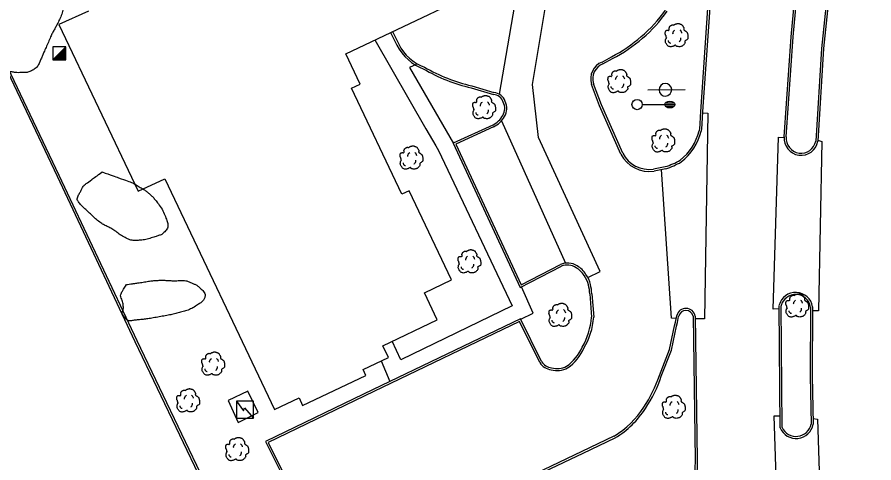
# Model space of a CAD drawing. Extents: x 2145380 to 2156929, y 139568 to 149130.
# Drawn here: x 2151691.3 to 2151940.9, y 143418.3 to 143548.2 of the extents above; entities that cross this region are included whole.
import ezdxf

# ---------------------------------------------------------------- set-up
doc = ezdxf.new("R2010")
doc.units = 0
for name, color, linetype in [('TOPO_Asphalt', 7, 'Continuous'), ('TOPO_Building', 7, 'Continuous'), ('TOPO_Curb Back', 7, 'Continuous'), ('TOPO_Light Pole', 7, 'Continuous'), ('TOPO_Misc', 7, 'Continuous'), ('TOPO_Sidewalk', 7, 'Continuous'), ('TOPO_Sign', 7, 'Continuous'), ('TOPO_Tree', 7, 'Continuous'), ('TOPO_Tree Line', 7, 'Continuous')]:
    doc.layers.add(name, color=color, linetype=linetype)

# ---------------------------------------------------------------- blocks, each defined once
blk = doc.blocks.new('LP')
at = {"layer": 'TOPO_Light Pole'}
blk.add_line((3.81, 0), (20.32, 0), dxfattribs=at)
for points in [[(20.32, 0), (27.94, 0)], [(20.32, 0), (23.5, 0)], [(20.83, 1.27), (27.43, 1.27)], [(20.83, 1.27), (23.5, 1.27)], [(23.71, 1.27), (27.43, 1.27)], [(23.71, 0), (27.94, 0)], [(20.83, -1.27), (27.43, -1.27)], [(20.83, -1.27), (23.5, -1.27)], [(23.71, -1.27), (27.43, -1.27)]]:
    blk.add_lwpolyline(points, dxfattribs=at)
blk.add_circle((0, 0), 3.81, dxfattribs=at)
blk.add_ellipse((24.13, 0), major_axis=(3.81, 0), ratio=0.666667, dxfattribs=at)
blk = doc.blocks.new('TREE')
at = {"layer": 'TOPO_Tree'}
for points in [[(-14.1, -0.4), (-14.2, 0.5), (-14.4, 1.4), (-14.6, 2.3), (-14.8, 3.2), (-15.5, 4), (-15.7, 4.9), (-15.8, 5.6), (-15.7, 6.3), (-15.7, 7), (-15.6, 7.9), (-15.7, 8.8), (-15.1, 9.7), (-14.6, 10.4), (-13.8, 10.5), (-13, 10.7), (-12.2, 11), (-11.1, 10), (-10.4, 10.7), (-9.4, 11.7), (-10.3, 13.3), (-9.8, 14.4), (-9.6, 15.1), (-9.3, 15.9), (-8.8, 16.5), (-8.2, 17.3), (-7.5, 17.7), (-6.7, 18.1), (-6.1, 18.4), (-5.6, 18.6), (-5.1, 18.7), (-4.5, 18.7), (-4, 18.5), (-3.5, 18.1)], [(-3.5, 17.6), (-3.1, 18.3), (-2.6, 18.8), (-1.9, 19.2), (-1, 19.7), (-0.2, 20), (0.7, 20.2), (1.6, 20.5), (2.5, 20.8), (3.4, 20.8), (4.1, 20.7), (4.8, 20.5), (5.5, 20.2), (6.4, 19.9), (7.3, 19.7), (8.2, 19.2), (9.4, 18.4), (10, 17.2), (10.8, 16), (11.2, 15.3), (11.6, 14.6), (11.9, 13.9), (12.2, 13.1), (11.4, 12), (11.9, 11.2), (12, 11), (12.2, 10.9), (12.4, 10.7), (12.9, 10.4), (13.5, 10), (14, 9.7), (14.7, 9.2), (15.4, 8.7), (16.1, 8.1), (16.7, 7.5), (16.9, 6.7), (17.1, 6), (17.6, 4.4), (17.7, 2.8), (17.7, 1.2), (17.7, -0.2), (17.8, -2.2), (16.6, -3), (15.5, -3.8), (14.3, -4.6), (13.2, -5.3)], [(13.2, -5.3), (13.3, -5.8), (13.4, -6.3), (13.4, -6.7), (13.8, -8.5), (12.2, -10), (10.8, -11.5), (10, -12.3), (9.1, -12.8), (8.2, -13.1), (6, -13.8), (3.3, -13.6), (1.3, -13.1), (0.5, -12.9), (-0.1, -11.4), (-0.8, -11.5), (-2, -11.6), (-3.3, -12.8), (-4.5, -13.1), (-6.1, -13.5), (-7.8, -14), (-9.3, -13.6), (-11.4, -13.1), (-12.8, -11.4), (-14.1, -9.4), (-15.3, -7.3), (-15.6, -5.1), (-15.1, -3), (-14.9, -1.9), (-13.9, -0.8), (-13.5, 0.1)], [(-4.2, 5.1), (-4.5, 6.1), (-4.3, 7.2), (-3.8, 8.2), (-3.3, 9.3), (-2.7, 10.3), (-1.6, 11)], [(5.9, 11.2), (6.5, 10.7), (7, 10.2), (7.4, 9.5), (7.9, 8.6), (8.3, 7.6), (8.5, 6.6)], [(-11.4, -4.5), (-11.5, -5.4), (-11, -6.3), (-10.1, -7.2), (-9.3, -8), (-8.5, -8.3), (-7.7, -8.1)], [(4.8, -6.3), (5.7, -5.7), (6.3, -4.9), (6.8, -3.9), (7.4, -2.8), (7.6, -1.7), (7.5, -0.6)]]:
    blk.add_open_spline(points, degree=3, dxfattribs=at)

msp = doc.modelspace()

# ---------------------------------------------------------------- linework, layer by layer
at = {"layer": 'TOPO_Asphalt'}
msp.add_line((2151832.4, 143518), (2151851.08, 143476.54), dxfattribs=at)
for points in [[(2151840.76, 143568.29), (2151838.13, 143563.09), (2151831.72, 143525.75)], [(2151857.54, 143472.38), (2151861.17, 143474.1), (2151843.18, 143513.11), (2151841.39, 143528.55), (2151846.14, 143556.65)], [(2151890.93, 143520.3), (2151892.52, 143520.22), (2151891.52, 143460.32), (2151888.83, 143460.28)], [(2151913.25, 143463.26), (2151911.56, 143463.13), (2151913.11, 143513.24), (2151914.76, 143513.15)], [(2151924.55, 143512.37), (2151925.7, 143512), (2151924.77, 143462.59), (2151923.04, 143462.6)], [(2151883.28, 143460.42), (2151881.92, 143460.52), (2151879.05, 143503.81)], [(2151914.71, 143381.55), (2151913.48, 143381.71), (2151911.85, 143432.06), (2151913.52, 143432.08)], [(2151923.18, 143431.25), (2151924.42, 143431.04), (2151926, 143382.46), (2151924.65, 143381.97)]]:
    msp.add_lwpolyline(points, dxfattribs=at)
at = {"layer": 'TOPO_Building'}
msp.add_lwpolyline([(2151712.12, 143549.95), (2151703.48, 143546.04), (2151726.58, 143497.46), (2151734.36, 143501.07), (2151766.29, 143433.89), (2151773.42, 143437.28), (2151774.47, 143435.06), (2151792.92, 143443.83), (2151792.1, 143445.56), (2151799.45, 143449.05), (2151797.82, 143452.47), (2151813.71, 143460.02), (2151809.95, 143467.92), (2151817.8, 143471.66), (2151805.46, 143497.61), (2151803.37, 143496.61), (2151788.71, 143527.46), (2151791.23, 143528.66), (2151787.01, 143537.54), (2151820.68, 143553.54)], dxfattribs=at)
at = {"layer": 'TOPO_Curb Back'}
for points in [[(2151914.77, 143513.33), (2151916.81, 143542.48), (2151920.1, 143577.84), (2151927.2, 143630.09), (2151936.21, 143680.08), (2151946.36, 143729.94), (2151958.05, 143787)], [(2151915.37, 143513.29), (2151917.41, 143542.43), (2151920.7, 143577.77), (2151927.8, 143630), (2151936.8, 143679.97), (2151946.95, 143729.82), (2151958.63, 143786.88)], [(2151967.23, 143784.37), (2151953.4, 143716.65), (2151937.43, 143633.77), (2151931.97, 143596.9), (2151928.59, 143567.91), (2151925.61, 143539.07), (2151923.93, 143512.09)], [(2151967.82, 143784.25), (2151953.99, 143716.53), (2151938.02, 143633.67), (2151932.57, 143596.82), (2151929.18, 143567.84), (2151926.21, 143539.02), (2151924.53, 143512.02)], [(2151927.96, 143765.69), (2151921.58, 143732.9), (2151912.6, 143687.25), (2151901.44, 143626.39), (2151898.36, 143604.14), (2151895.32, 143580.5), (2151892.85, 143556.61), (2151890.46, 143522.07), (2151890.24, 143519.12), (2151890.18, 143517.01), (2151890.09, 143515.78), (2151889.99, 143515.11)], [(2151928.55, 143765.58), (2151922.17, 143732.79), (2151913.19, 143687.14), (2151902.03, 143626.3), (2151898.96, 143604.06), (2151895.92, 143580.43), (2151893.45, 143556.56), (2151891.06, 143522.03), (2151890.84, 143519.09), (2151890.78, 143516.98), (2151890.69, 143515.71), (2151890.58, 143514.99)], [(2151756.36, 143359.88), (2151768.66, 143365.34), (2151745.74, 143413.11), (2151726.27, 143453.85), (2151703.57, 143502.07), (2151678.21, 143555.32), (2151660.4, 143592.57), (2151640.54, 143584.28)], [(2151756.1, 143360.42), (2151767.86, 143365.64), (2151745.2, 143412.85), (2151725.72, 143453.59), (2151703.02, 143501.81), (2151677.67, 143555.06), (2151660.1, 143591.79), (2151640.71, 143583.71)], [(2151800.07, 143543.74), (2151801.93, 143540.02)], [(2151800.61, 143544), (2151802.46, 143540.29)], [(2151861.71, 143535.12), (2151864.44, 143536.67)], [(2151861.96, 143534.57), (2151864.72, 143536.14)], [(2151823.74, 143528.19), (2151830.15, 143526.25)], [(2151867.2, 143508.3), (2151860.94, 143522.38), (2151858.66, 143528.62)], [(2151867.74, 143508.56), (2151861.49, 143522.61), (2151859.23, 143528.81)], [(2151823.58, 143527.61), (2151830.04, 143525.66)], [(2151829.84, 143516.76), (2151818.33, 143511.52), (2151837.82, 143469.43), (2151849.84, 143475.6)], [(2151830.1, 143516.22), (2151819.13, 143511.23), (2151838.1, 143470.25), (2151849.58, 143476.14)], [(2151880.08, 143504.63), (2151876.73, 143503.95)], [(2151880.23, 143504.05), (2151876.84, 143503.36)], [(2151858.11, 143467.56), (2151858.65, 143460.76)], [(2151858.71, 143467.6), (2151859.26, 143460.76)], [(2151913.55, 143428.52), (2151913.25, 143464.19)], [(2151914.15, 143428.65), (2151913.85, 143464.19)], [(2151922.45, 143463.75), (2151922.35, 143443.74), (2151922.61, 143429.64)], [(2151923.05, 143463.8), (2151922.95, 143443.74), (2151923.21, 143429.58)], [(2151878.39, 143443.76), (2151881.32, 143451.34), (2151882.84, 143458.3), (2151883.06, 143459.37), (2151883.44, 143461.17), (2151883.49, 143461.29)], [(2151878.96, 143443.56), (2151881.89, 143451.17), (2151883.43, 143458.18), (2151883.65, 143459.25), (2151884.01, 143460.99), (2151884.06, 143461.1)], [(2151888.22, 143461.06), (2151888.79, 143419.36), (2151888.67, 143413.49)], [(2151888.82, 143461.12), (2151889.39, 143419.36), (2151889.27, 143413.45)], [(2151844.04, 143447.84), (2151837.92, 143460.34), (2151794.99, 143439.72), (2151763.64, 143424.56), (2151769.37, 143413.08)], [(2151843.53, 143447.54), (2151837.65, 143459.55), (2151795.25, 143439.18), (2151764.45, 143424.29), (2151769.9, 143413.35)], [(2151778.18, 143384.5), (2151801.72, 143396.09), (2151826.54, 143407.72), (2151830.09, 143409.34), (2151833.42, 143410.99), (2151855.9, 143421.74), (2151865.26, 143426.18)], [(2151778.45, 143383.96), (2151801.98, 143395.55), (2151826.79, 143407.18), (2151830.35, 143408.8), (2151833.69, 143410.45), (2151856.16, 143421.19), (2151865.55, 143425.65)]]:
    msp.add_lwpolyline(points, dxfattribs=at)
for centre, radius, start, end in [((2151844.53, 143575.66), 43.78, 297.0497, 324.519), ((2151844.53, 143575.66), 44.38, 297.0671, 324.5267), ((2151814.71, 143546.54), 14.35, 207.0403, 249.7071), ((2151814.71, 143546.54), 13.75, 207.0508, 249.924), ((2151834.51, 143575.51), 49.13, 239.7184, 257.1503), ((2151834.51, 143575.5), 48.53, 239.6546, 257.1751), ((2151863.63, 143530.25), 5.23, 111.5704, 198.2303), ((2151863.63, 143530.25), 4.63, 111.0642, 198.1167), ((2151829.78, 143522.37), 3.3, 18.3652, 85.5279), ((2151829.78, 143522.37), 3.9, 19.104, 84.5397), ((2151829.53, 143521.61), 3.83, 327.7368, 27.9309), ((2151829.53, 143521.61), 4.43, 327.9524, 27.2865), ((2151826.74, 143522.93), 6.91, 296.7287, 330.8902), ((2151826.74, 143522.93), 7.51, 296.6379, 330.7634), ((2151874.38, 143519.09), 16.12, 308.6613, 345.7038), ((2151874.38, 143519.09), 16.72, 308.4957, 345.8113), ((2151919.68, 143512.89), 4.93, 174.8101, 349.8163), ((2151919.68, 143512.89), 4.33, 174.7301, 349.3714), ((2151875.4, 143512.43), 9.18, 206.7014, 279.0168), ((2151875.4, 143512.43), 8.58, 206.7951, 278.929), ((2151873.78, 143525.39), 21.69, 286.8917, 299.4566), ((2151873.78, 143525.39), 22.3, 286.8203, 299.579), ((2151851.61, 143471.46), 5.11, 56.3349, 113.46), ((2151851.61, 143471.46), 4.51, 56.0503, 113.2191), ((2151850.96, 143469.52), 7.1, 31.5578, 60.6432), ((2151850.96, 143469.52), 6.5, 31.3845, 60.8395), ((2151850.17, 143468.38), 8.38, 13.2982, 35.3587), ((2151850.18, 143468.38), 7.78, 13.3065, 35.5115), ((2151843.62, 143466.9), 14.51, 2.5995, 13.0328), ((2151843.62, 143466.9), 15.1, 2.6386, 13.0406), ((2151918.1, 143462.97), 5.02, 9.4953, 164.9908), ((2151918.1, 143462.97), 4.42, 10.1393, 164.9907), ((2151886.13, 143460.63), 2.73, 10.1978, 166.1785), ((2151838.39, 143462.38), 20.33, 329.4202, 355.4382), ((2151838.39, 143462.38), 20.93, 329.5228, 355.5706), ((2151886.13, 143460.63), 2.13, 11.4487, 167.3349), ((2151844.02, 143457.17), 12.94, 304.4738, 336.6098), ((2151844.02, 143457.17), 13.54, 304.3583, 336.4485), ((2151847.6, 143450.38), 4.97, 214.9063, 261.7378), ((2151847.6, 143450.38), 4.37, 215.4925, 262.3229), ((2151848.65, 143451.32), 6.11, 253.2205, 299.4498), ((2151848.65, 143451.32), 5.51, 252.7527, 299.1871), ((2151842.53, 143455.71), 37.8, 325.9729, 341.57), ((2151842.54, 143455.71), 38.4, 325.9815, 341.5494), ((2151851.29, 143449.11), 26.86, 301.3478, 327.1767), ((2151851.29, 143449.11), 27.46, 301.2826, 327.1633), ((2151918.22, 143430.55), 5.09, 203.5055, 349.0003), ((2151918.22, 143430.55), 4.49, 205.0186, 348.216)]:
    msp.add_arc(centre, radius, start, end, dxfattribs=at)
at = {"layer": 'TOPO_Misc'}
for p, q in [((2151701.73, 143535.76), (2151705.46, 143539.51)), ((2151704.12, 143538.17), (2151705.46, 143538.17)), ((2151704.31, 143538.36), (2151705.46, 143538.36)), ((2151704.5, 143538.54), (2151705.46, 143538.54)), ((2151704.69, 143538.73), (2151705.46, 143538.73)), ((2151704.88, 143538.92), (2151705.46, 143538.92)), ((2151705.06, 143539.11), (2151705.46, 143539.11)), ((2151705.25, 143539.3), (2151705.46, 143539.3)), ((2151705.43, 143539.48), (2151705.46, 143539.48)), ((2151701.88, 143535.93), (2151705.47, 143535.93)), ((2151702.07, 143536.12), (2151705.47, 143536.12)), ((2151702.26, 143536.3), (2151705.47, 143536.3)), ((2151702.45, 143536.49), (2151705.47, 143536.49)), ((2151702.63, 143536.67), (2151705.47, 143536.67)), ((2151702.82, 143536.86), (2151705.47, 143536.86)), ((2151703.01, 143537.06), (2151705.47, 143537.06)), ((2151703.19, 143537.24), (2151705.46, 143537.24)), ((2151703.38, 143537.43), (2151705.46, 143537.43)), ((2151703.57, 143537.61), (2151705.46, 143537.61)), ((2151703.75, 143537.79), (2151705.46, 143537.79)), ((2151703.94, 143537.98), (2151705.46, 143537.98))]:
    msp.add_line(p, q, dxfattribs=at)
for points in [[(2151705.47, 143535.77), (2151705.46, 143539.51), (2151701.72, 143539.51), (2151701.73, 143535.76), (2151705.47, 143535.77)], [(2151760.18, 143431.37), (2151760.17, 143436.36), (2151755.18, 143436.35), (2151755.19, 143431.36), (2151760.18, 143431.37)], [(2151755.18, 143436.35), (2151757.29, 143433.49), (2151757.51, 143434.42), (2151760.18, 143431.37)]]:
    msp.add_lwpolyline(points, dxfattribs=at)
at = {"layer": 'TOPO_Sidewalk'}
msp.add_line((2151797.36, 143448.06), (2151799.91, 143442.09), dxfattribs=at)
for points in [[(2151795.5, 143541.57), (2151810.4, 143515.63), (2151813.28, 143510.66), (2151814.08, 143509.35), (2151835.47, 143464.14), (2151803.06, 143448.38), (2151800.53, 143453.76)], [(2151807.59, 143534.43), (2151805.64, 143533.57), (2151818.39, 143511.4)], [(2151837.99, 143460.21), (2151841.65, 143461.99), (2151838.23, 143469.64)], [(2151755.66, 143430.15), (2151761.47, 143433.04), (2151758.53, 143439.27), (2151752.74, 143436.56), (2151755.66, 143430.15)]]:
    msp.add_lwpolyline(points, dxfattribs=at)
at = {"layer": 'TOPO_Sign'}
msp.add_lwpolyline([(2151875.01, 143527.02), (2151885.89, 143527.08)], dxfattribs=at)
for start, end in [(47.4196, 227.4196), (227.4196, 47.4196)]:
    msp.add_arc((2151880.14, 143527.05), 1.84, start, end, dxfattribs=at)
at = {"layer": 'TOPO_Tree Line'}
for points in [[(2151686.38, 143551.56), (2151686.53, 143550.58), (2151686.68, 143549.6), (2151686.83, 143548.62), (2151687.11, 143546.77), (2151686.47, 143544.89), (2151686.31, 143543.02), (2151686.17, 143541.46), (2151686.05, 143539.9), (2151685.93, 143538.34), (2151685.83, 143537.04), (2151685.73, 143535.74), (2151686.43, 143534.44), (2151687.17, 143533.08), (2151688.54, 143532.53), (2151689.91, 143532.22), (2151690.76, 143532.02), (2151691.62, 143532.01), (2151692.47, 143532.04), (2151693.47, 143532.09), (2151694.47, 143532.07), (2151695.44, 143532.57), (2151696.63, 143533.16), (2151697.44, 143534.12), (2151697.93, 143535.24), (2151698.36, 143536.24), (2151698.78, 143537.24), (2151699.22, 143538.24), (2151699.89, 143539.77), (2151700.56, 143541.31), (2151701.23, 143542.84), (2151701.67, 143543.83), (2151702.27, 143544.73), (2151702.75, 143545.7), (2151703.5, 143547.18), (2151704.23, 143548.64), (2151704.62, 143550.29), (2151704.88, 143551.39), (2151704.82, 143552.5), (2151704.79, 143553.61), (2151704.77, 143554.71), (2151704.71, 143555.81), (2151704.56, 143556.91), (2151704.38, 143558.29), (2151703.96, 143559.6), (2151703.33, 143560.9), (2151702.75, 143562.08), (2151701.98, 143562.95), (2151700.93, 143563.85), (2151700.09, 143564.58), (2151699.19, 143565.08), (2151698.26, 143565.3), (2151697.47, 143565.48), (2151696.39, 143565.33), (2151695.78, 143564.71), (2151694.91, 143563.82), (2151694.13, 143562.92), (2151693.33, 143562), (2151692.42, 143560.96), (2151691.52, 143559.93), (2151690.62, 143558.89), (2151689.78, 143557.91), (2151688.83, 143556.96), (2151688.3, 143555.79), (2151687.66, 143554.38), (2151687.02, 143552.97), (2151686.38, 143551.56)], [(2151716.07, 143503.09), (2151714.49, 143501.93), (2151712.91, 143500.77), (2151711.32, 143499.62), (2151710.57, 143499.07), (2151710.19, 143498.16), (2151709.73, 143497.33), (2151709.25, 143496.44), (2151708.59, 143495.21), (2151709.16, 143494.43), (2151709.98, 143493.33), (2151711.04, 143492.38), (2151712.08, 143491.42), (2151713.28, 143490.32), (2151714.39, 143489.17), (2151715.72, 143488.23), (2151716.68, 143487.56), (2151717.8, 143487.16), (2151718.81, 143486.57), (2151720.17, 143485.78), (2151721.25, 143484.73), (2151722.78, 143483.94), (2151724.11, 143483.27), (2151725.5, 143483.1), (2151726.84, 143483.18), (2151728.42, 143483.28), (2151729.98, 143483.72), (2151731.55, 143484.25), (2151732.54, 143484.58), (2151733.45, 143484.82), (2151734.26, 143485.65), (2151735.22, 143486.64), (2151735.26, 143488.11), (2151734.85, 143489.19), (2151734.19, 143490.92), (2151733.32, 143492.67), (2151732.09, 143494.25), (2151731.42, 143495.12), (2151730.78, 143495.91), (2151729.97, 143496.61), (2151729.2, 143497.28), (2151728.4, 143497.88), (2151727.53, 143498.4), (2151726.25, 143499.16), (2151724.97, 143499.94), (2151723.57, 143500.43), (2151721.07, 143501.32), (2151718.57, 143502.2), (2151716.07, 143503.09)], [(2151723.16, 143470.31), (2151722.73, 143469.61), (2151722.3, 143468.9), (2151721.87, 143468.2), (2151721.2, 143467.1), (2151722.05, 143465.64), (2151722.2, 143464.36), (2151722.34, 143463.07), (2151721.64, 143461.78), (2151722.78, 143460.53), (2151723.73, 143459.49), (2151724.89, 143459.85), (2151725.95, 143459.95), (2151727.32, 143460.09), (2151728.68, 143460.21), (2151730.04, 143460.44), (2151731.81, 143460.73), (2151733.57, 143461.03), (2151735.33, 143461.36), (2151736.78, 143461.63), (2151738.2, 143462), (2151739.62, 143462.4), (2151741.16, 143462.82), (2151742.52, 143463.5), (2151743.95, 143464.42), (2151744.8, 143464.97), (2151745.65, 143465.72), (2151745.94, 143466.48), (2151746.28, 143467.34), (2151745.39, 143468.6), (2151744.5, 143469.39), (2151743.8, 143470.01), (2151743.11, 143470.36), (2151742.3, 143470.69), (2151741.39, 143471.06), (2151740.49, 143471.46), (2151739.53, 143471.49), (2151738.67, 143471.53), (2151737.82, 143471.39), (2151736.96, 143471.41), (2151735.79, 143471.43), (2151734.63, 143471.53), (2151733.46, 143471.53), (2151732.41, 143471.52), (2151731.36, 143471.49), (2151730.31, 143471.34), (2151728.77, 143471.14), (2151727.26, 143470.85), (2151725.72, 143470.65), (2151724.87, 143470.53), (2151724.02, 143470.42), (2151723.16, 143470.31), (2151723.16, 143470.31)]]:
    msp.add_open_spline(points, degree=3, dxfattribs=at)

# ---------------------------------------------------------------- block references
at = {"layer": 'TOPO_Light Pole', "xscale": 0.39370000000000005, "yscale": 0.3937000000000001}
msp.add_blockref('LP', (2151871.92, 143522.73), dxfattribs=at)
at = {"layer": 'TOPO_Tree', "xscale": 0.19685000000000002, "yscale": 0.19685000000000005}
for p in [(2151883.21, 143542.27), (2151866.52, 143528.89), (2151827.15, 143521.3), (2151879.35, 143511.61), (2151805.97, 143506.61), (2151822.86, 143476.38), (2151918.36, 143463.53), (2151849.34, 143460.79), (2151748.22, 143446.58), (2151740.92, 143435.87), (2151882.4, 143434.01), (2151755.21, 143421.69)]:
    msp.add_blockref('TREE', p, dxfattribs=at)

doc.saveas('drawing.dxf')
